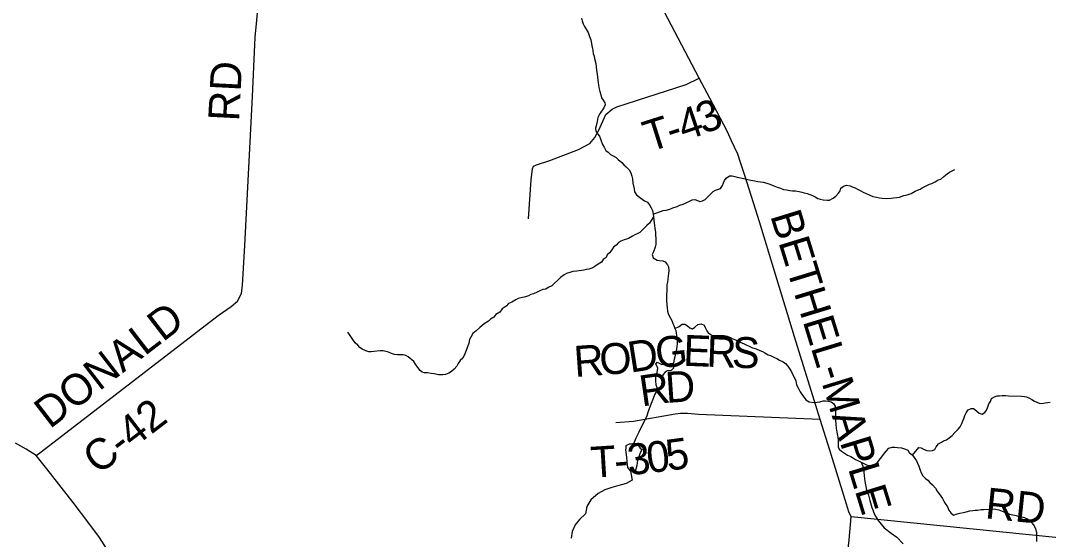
# Model space of a CAD drawing. Extents: x 1310247 to 1664935, y 235267 to 584339.
# Drawn here: x 1517984 to 1527939, y 336990 to 342021 of the extents above; entities that cross this region are included whole.
import ezdxf

# ---------------------------------------------------------------- set-up
doc = ezdxf.new("R2010")
doc.units = 0
for name, color, linetype in [('GM_X_County_Road', 7, 'Continuous'), ('GM_X_County_Road_Text', 7, 'Continuous'), ('GM_X_Minor_Lake', 7, 'Continuous'), ('GM_X_Minor_River', 7, 'Continuous'), ('GM_X_Township_Road', 7, 'Continuous'), ('GM_X_Township_Road_Text', 7, 'Continuous')]:
    doc.layers.add(name, color=color, linetype=linetype)

msp = doc.modelspace()

# ---------------------------------------------------------------- linework, layer by layer
at = {"layer": 'GM_X_County_Road'}
for points in [[(1518135.1, 337802.7), (1518183.4, 337841), (1519897.8, 339159.9), (1520023.5, 339248.3), (1520085.6, 339301.1), (1520124.4, 339375.6), (1520133.7, 339456.2), (1520155.4, 339839.5), (1520231.4, 341284), (1520256.2, 341858.1), (1520271.8, 342024.1), (1520295, 342280.1), (1520501.4, 344131.1), (1520585.2, 344891.4), (1520617, 345207.1), (1520626.3, 345280.8), (1520635.6, 345319.6), (1520650.8, 345356.1), (1520669.7, 345395.6), (1520760.5, 345391), (1520869.1, 345382.4), (1521007.2, 345362.3), (1521915.3, 345262)], [(1526027.1, 337210), (1526006.6, 337258.7), (1525970.4, 337374.6), (1525821, 337857.3), (1525728.6, 338152.6), (1525478.6, 338955.9), (1525285.7, 339591.8), (1525139, 340068.2), (1525001.3, 340507.4), (1524956.9, 340645.1), (1524929.8, 340724.8), (1524899, 340794.5), (1524870.9, 340855.2), (1524831, 340942.2), (1524658, 341269.1), (1524555.7, 341462), (1524116.5, 342302.4)], [(1518816.9, 336901), (1518748.9, 337008.7), (1518646.1, 337146.9), (1518493.7, 337348.8), (1518239, 337676.4), (1518135.1, 337802.7), (1518039.7, 337864), (1517936.1, 337923.2)], [(1526552.9, 328831.3), (1524772.2, 331055.9), (1524724.8, 331124.6), (1524709, 331148.8), (1524687.4, 331191.2), (1524675.8, 331227.4), (1524668.5, 331303.7), (1524684.2, 331466), (1524975.1, 333549.2), (1525003.3, 333750.8), (1525037.1, 334030.2), (1525046.3, 334096.2), (1525053.5, 334172), (1525089.2, 334278.9), (1525138, 334395.7), (1525687.8, 335723.6), (1525768.6, 335961.6), (1525824.1, 336105.5), (1525859.3, 336217.4), (1525922.7, 336377.1), (1525954.2, 336495.9), (1525977.1, 336687.6), (1526010, 336986.7), (1526027.1, 337210)], [(1531468.7, 332746.9), (1531366, 332875.4), (1531323.9, 332929.3), (1529884.7, 334759.4), (1529693.1, 334998.6), (1529598.9, 335124.2), (1529507.9, 335246.6), (1529453.8, 335329.9), (1529428.9, 335389.5), (1529332.5, 335573.5), (1528969.8, 336221), (1528926.5, 336284.9), (1528875.6, 336353.1), (1528718.7, 336479.7), (1528150.3, 336944.2), (1528039.8, 337005), (1526027.1, 337210)]]:
    msp.add_lwpolyline(points, dxfattribs=at)
at = {"layer": 'GM_X_Minor_Lake'}
for points in [[(1524304.8, 338699.6), (1524306.3, 338649.2), (1524283.9, 338627.5), (1524247.7, 338626.1), (1524227.4, 338612.4), (1524204.9, 338584.7), (1524195.8, 338518.6), (1524187.1, 338480.6), (1524174.7, 338456.7), (1524154.5, 338447), (1524139, 338485.5), (1524135.8, 338531.7), (1524136.6, 338577.8), (1524149.1, 338609.7), (1524155.9, 338651.8), (1524148.1, 338668), (1524136.4, 338690.2), (1524148.8, 338708.1)], [(1524148.8, 338708.1), (1524194.6, 338687.3), (1524244.8, 338692.4), (1524304.8, 338699.6)], [(1523923, 337923), (1523940.9, 337914.6), (1523966.8, 337904.2), (1523986.4, 337875.7), (1524000.3, 337863.5), (1523981.5, 337821.6), (1523968.8, 337781.7), (1523960.4, 337757.7), (1523951.5, 337705.7), (1523936.5, 337649.7), (1523890.5, 337656.5), (1523867, 337689), (1523857.8, 337741.4), (1523854.6, 337787.6), (1523849.3, 337835.9), (1523847.7, 337856), (1523848.1, 337878.1), (1523850.5, 337902.1)], [(1523850.5, 337902.1), (1523882.8, 337915.6), (1523901.3, 337917.1), (1523923, 337923)]]:
    msp.add_lwpolyline(points, dxfattribs=at)
at = {"layer": 'GM_X_Minor_River'}
for points in [[(1523416.1, 342045), (1523421.6, 342018.8), (1523433, 341990.5), (1523446.4, 341962.1), (1523481.2, 341905.3), (1523494.4, 341866.9), (1523505.8, 341834.6), (1523513, 341798.4), (1523516.5, 341776.3), (1523522.1, 341754.1), (1523531, 341701.8), (1523538.4, 341675.6), (1523542, 341653.5), (1523554.9, 341603.1), (1523560.2, 341570.9), (1523563.5, 341536.7), (1523568.8, 341502.5), (1523573.5, 341442.3), (1523577, 341418.2), (1523580.5, 341396), (1523586, 341371.9), (1523593.2, 341331.6), (1523602.5, 341299.4), (1523612, 341273.1), (1523625.5, 341248.8), (1523643, 341224.3), (1523646.5, 341202.2), (1523633.9, 341174.4), (1523598.8, 341123), (1523584.3, 341101.3), (1523575.9, 341079.4), (1523567, 341041.5), (1523558.2, 340999.6), (1523553.7, 340977.6), (1523555.1, 340947.5), (1523570.6, 340923.2), (1523590.1, 340900.7), (1523603.3, 340864.3), (1523620.4, 340819.9), (1523635.9, 340793.5), (1523653.2, 340761), (1523674.8, 340744.5), (1523698.4, 340722)], [(1523698.4, 340722), (1523724.1, 340709.4), (1523751.8, 340692.8), (1523773.4, 340674.3), (1523806.8, 340643.5), (1523828.3, 340621), (1523850, 340602.5), (1523879.4, 340573.8), (1523894.7, 340543.5), (1523904.1, 340511.2), (1523909.6, 340487), (1523912.7, 340444.8), (1523925.5, 340388.4), (1523930.9, 340360.3), (1523948.3, 340329.8), (1523977.9, 340309.2), (1524005.5, 340290.5), (1524027.1, 340274), (1524054.9, 340261.4), (1524078.2, 340228.9), (1524091.8, 340206.5), (1524103.2, 340178.2), (1524110.5, 340144), (1524113.9, 340117.8), (1524120.6, 340057.5), (1524124.1, 340033.4), (1524127.6, 340007.3), (1524132.7, 339967.1), (1524134.1, 339937), (1524135.6, 339914.9), (1524137, 339886.8), (1524136.3, 339850.7), (1524129.7, 339824.8), (1524112.7, 339779), (1524100.2, 339751.2), (1524111.5, 339720.9), (1524151.1, 339698), (1524173, 339695.6), (1524203, 339692.9), (1524226.7, 339680.4), (1524250.2, 339653.8), (1524259.7, 339631.6), (1524263, 339597.4), (1524260.4, 339569.4), (1524255.8, 339541.5), (1524253.3, 339515.4), (1524248.6, 339483.5), (1524244, 339457.5), (1524240.8, 339305.2), (1524242, 339265.1), (1524245.4, 339236.9), (1524250.7, 339204.7), (1524256.2, 339180.5), (1524265.8, 339158.3), (1524279.3, 339133.9), (1524290.8, 339111.6), (1524302.2, 339085.3), (1524311.8, 339063.1), (1524319.2, 339036.9), (1524328.8, 339014.6), (1524332.2, 338988.5), (1524339.4, 338950.2), (1524342.8, 338922.1), (1524344.1, 338890), (1524339.4, 338856), (1524332.7, 338822), (1524326, 338790.1), (1524319.4, 338762.2), (1524314.9, 338738.2), (1524306.2, 338702.3), (1524304.8, 338699.6)], [(1524110.5, 340144), (1524209.2, 340178), (1524237.4, 340183.4), (1524271.6, 340192.7), (1524299.8, 340204.2), (1524342.2, 340219.3), (1524370.5, 340230.8), (1524400.7, 340240.1), (1524424.9, 340251.7), (1524463.3, 340268.9), (1524489.6, 340282.4), (1524513.7, 340285.9), (1524539.5, 340277.3), (1524561.3, 340266.8), (1524587.5, 340274.3), (1524613.8, 340285.8), (1524636.3, 340309.4), (1524669, 340340.8), (1524691.5, 340364.4), (1524713.7, 340375.9), (1524742, 340385.3), (1524764.1, 340392.9), (1524782.8, 340422.6), (1524793.3, 340448.4), (1524801.8, 340470.3), (1524816.3, 340492), (1524848.8, 340515.4), (1524874.8, 340514.9), (1524900.7, 340508.3), (1524924.5, 340501.8), (1524956.4, 340495.1), (1524990.3, 340488.4), (1525012.2, 340483.9), (1525056, 340473), (1525093.9, 340468.2), (1525125.8, 340461.5), (1525151.7, 340457), (1525175.7, 340452.4), (1525211.5, 340443.7), (1525241.3, 340433), (1525281, 340418.2), (1525312.7, 340405.5), (1525342.5, 340394.8), (1525374.3, 340384.1), (1525402.3, 340379.5), (1525434.1, 340372.8), (1525460.1, 340370.3), (1525488.1, 340369.7), (1525526, 340364.9), (1525549.9, 340358.4), (1525571.7, 340349.9), (1525601.7, 340345.3), (1525653.3, 340324.1), (1525681, 340311.5), (1525704.7, 340297), (1525726.6, 340290.5), (1525756.4, 340281.9), (1525796.4, 340279), (1525818.4, 340280.6), (1525852.9, 340299.9), (1525881.3, 340319.4), (1525905.9, 340346.9), (1525920.4, 340370.7), (1525928.9, 340394.6), (1525953.4, 340416.1), (1525981.6, 340425.5), (1526017.5, 340418.8), (1526039.3, 340408.3), (1526067.1, 340399.7), (1526088.9, 340387.2), (1526122.5, 340370.5), (1526144.3, 340358), (1526203.8, 340332.7), (1526239.5, 340315.9), (1526273.3, 340307.2), (1526303.2, 340300.5), (1526327.1, 340298), (1526371.1, 340297.1), (1526417.2, 340300.1), (1526439.3, 340301.7), (1526469.4, 340305.1), (1526495.5, 340308.5), (1526537.8, 340323.7), (1526570, 340331), (1526610.3, 340344.2), (1526648.8, 340365.5), (1526671, 340377), (1526695.2, 340386.5), (1526717.5, 340398.1), (1526755.9, 340417.3), (1526786.3, 340434.8), (1526810.5, 340442.3), (1526840.8, 340457.7), (1526871.2, 340475.1), (1526895.4, 340484.6), (1526926, 340510), (1526956.5, 340533.5), (1526980.9, 340551), (1527033.5, 340578)], [(1524113.9, 340117.8), (1524074.6, 340056.5), (1524050.1, 340035), (1524021.5, 340005.5), (1523982.6, 339966.2), (1523956.3, 339952.7), (1523934.1, 339943.2), (1523911.8, 339929.6), (1523873.3, 339906.4), (1523851.2, 339902.8), (1523829, 339895.3), (1523796.7, 339881.9), (1523774.4, 339868.3), (1523753.9, 339842.7), (1523727.4, 339823.2), (1523708.9, 339797.5), (1523688.2, 339767.9), (1523665.8, 339748.3), (1523655.3, 339724.5), (1523626.9, 339705), (1523610.3, 339679.3), (1523577.9, 339657.9), (1523547.4, 339636.5), (1523525.1, 339625), (1523488.8, 339611.7), (1523460.7, 339606.3), (1523438.6, 339600.7), (1523394.4, 339595.6), (1523370.3, 339590.1), (1523334.2, 339586.9), (1523304, 339577.5), (1523271.8, 339568.1), (1523249.5, 339556.6), (1523214.9, 339531.2), (1523129.2, 339448.8), (1523092.8, 339431.5), (1523070.5, 339418), (1523042.3, 339412.6), (1523014.1, 339401.1), (1522985.8, 339387.7), (1522951.4, 339372.4), (1522927.2, 339364.9), (1522903, 339353.3), (1522874.8, 339343.9), (1522804.3, 339325.3), (1522782.1, 339313.8), (1522743.6, 339290.5), (1522711.3, 339277.2), (1522688.7, 339251.6), (1522648.1, 339224.4), (1522625.5, 339194.8), (1522586.9, 339169.5), (1522568.4, 339145.9), (1522534, 339126.5), (1522517.5, 339104.8), (1522473, 339081.7), (1522432.2, 339046.5), (1522395.4, 339011.1), (1522364.9, 338987.7), (1522344.1, 338950.1), (1522331.6, 338928.3), (1522324.9, 338892.3), (1522299.4, 338820.7), (1522286.7, 338790.9), (1522267.8, 338747.2), (1522243.3, 338723.6), (1522222.7, 338696), (1522210.1, 338670.2), (1522183.5, 338640.7), (1522159, 338619.1), (1522130.7, 338603.7), (1522098.4, 338590.3), (1522072.3, 338586.9), (1522034.3, 338587.7), (1521990.4, 338594.6), (1521960.5, 338599.2), (1521926.5, 338604), (1521896.6, 338606.6), (1521874.7, 338613.1), (1521853, 338629.6), (1521831.6, 338658.1), (1521810.3, 338688.6), (1521792.8, 338715), (1521737.7, 338760.3), (1521714, 338772.9), (1521688.1, 338779.4), (1521634.1, 338780.6), (1521606.1, 338783.1), (1521578.3, 338791.8), (1521546.5, 338804.5), (1521520.7, 338811), (1521496.8, 338817.5), (1521466.8, 338820.2), (1521406.6, 338811.4), (1521380.5, 338810), (1521356.5, 338810.5), (1521326.7, 338819.1), (1521293, 338833.9), (1521269.3, 338850.4), (1521249.8, 338874.9)], [(1524319.2, 339036.9), (1524361.6, 339054), (1524392.1, 339077.4), (1524416.2, 339078.9), (1524441.8, 339060.3), (1524465.4, 339041.8), (1524493.3, 339033.2), (1524515.6, 339046.8), (1524542.2, 339074.3), (1524576.3, 339079.6), (1524604, 339067), (1524615.6, 339044.7), (1524630.9, 339014.3), (1524644.5, 338991.9), (1524680, 338969.1), (1524706, 338966.6), (1524734, 338968), (1524800, 338966.6), (1524826, 338962.1), (1524859.7, 338949.3), (1524883.4, 338934.8), (1524925.1, 338919.9), (1524958.7, 338899.1), (1524986.6, 338890.5), (1525010.3, 338876), (1525040.1, 338865.3), (1525073.7, 338848.6), (1525109.5, 338837.8), (1525143.2, 338823.1), (1525169, 338812.5), (1525192.7, 338798), (1525224.4, 338781.3), (1525248.3, 338772.8), (1525285.9, 338753.9), (1525309.7, 338743.4), (1525335.4, 338728.8), (1525369, 338712), (1525392.7, 338695.5), (1525414.2, 338671), (1525435.6, 338640.5), (1525449.1, 338616.1), (1525491.2, 338527), (1525500.5, 338490.7), (1525521.6, 338448.2), (1525535, 338419.8), (1525562.1, 338379.2), (1525589.4, 338344.5), (1525623, 338323.7), (1525668.9, 338316.8), (1525699, 338320.1), (1525725.1, 338323.6), (1525757.3, 338333), (1525779.3, 338332.5), (1525807.3, 338329.9), (1525833.1, 338323.3), (1525856.9, 338308.8), (1525872.3, 338282.4), (1525875.5, 338244.3), (1525876.7, 338206.1), (1525875.8, 338166), (1525877.3, 338142), (1525878.6, 338107.8), (1525883.8, 338069.6), (1525891, 338031.4), (1525898, 337983.1), (1525901.3, 337951), (1525902.6, 337914.8), (1525904, 337888.7), (1525913.5, 337864.5), (1525935.1, 337846), (1525964.7, 337825.3), (1525994.4, 337808.6), (1526024.1, 337794), (1526049.8, 337779.4), (1526071.6, 337766.9), (1526099.3, 337752.3), (1526125, 337739.7), (1526176.5, 337712.6), (1526204.3, 337706), (1526230.4, 337709.4), (1526252.6, 337715), (1526279, 337734.5), (1526311.9, 337775.9), (1526334.5, 337803.5), (1526351, 337825.2), (1526371.5, 337850.9), (1526394.1, 337876.5), (1526424.3, 337885.9), (1526450.3, 337883.3), (1526476.3, 337882.8), (1526514.2, 337878), (1526556, 337867.1), (1526577.8, 337856.6), (1526591.3, 337832.2), (1526620.8, 337807.5), (1526638.3, 337783.1), (1526661.6, 337752.5), (1526671.2, 337730.3), (1526682.6, 337702), (1526697.7, 337661.5), (1526707.2, 337635.3)], [(1521249.8, 338874.9), (1521224.3, 338897.5), (1521200.9, 338928), (1521175.8, 338968.7), (1521152.4, 338999.2)], [(1524154.5, 338447), (1524127.6, 338399.3), (1524096.3, 338325.6), (1524064.8, 338241.8), (1524047.7, 338179.8), (1524008.3, 338106.2), (1523971, 338030.6), (1523943.9, 337972.8), (1523923, 337923)], [(1526620.8, 337807.5), (1526682.4, 337882.5), (1526706.3, 337879.9), (1526734, 337863.3), (1526761.8, 337852.7), (1526789.8, 337850.1), (1526815.9, 337853.6), (1526838.1, 337863.1), (1526850.6, 337889), (1526873.2, 337916.6), (1526901.6, 337934), (1526923.9, 337945.6), (1526950.1, 337957.1), (1526978.5, 337974.5), (1527007, 337998), (1527033.7, 338027.5), (1527064.3, 338059), (1527082.8, 338080.6), (1527101.5, 338114.3), (1527114.3, 338148.1), (1527122.7, 338170), (1527129.2, 338192), (1527141.7, 338217.8), (1527160.3, 338245.4), (1527190.7, 338260.8), (1527214.6, 338258.3), (1527242.2, 338237.7), (1527267.8, 338215.1), (1527295.6, 338204.5), (1527321.9, 338222), (1527338.4, 338243.7), (1527348.9, 338265.6), (1527361.7, 338303.4), (1527376.2, 338329.2), (1527386.8, 338357), (1527417.2, 338374.4), (1527441.4, 338381.9), (1527463.4, 338383.5), (1527491.5, 338384.9), (1527521.5, 338384.3), (1527551.5, 338381.6), (1527679.5, 338379), (1527705.5, 338376.4), (1527727.4, 338372), (1527755.2, 338361.3), (1527776.9, 338346.8), (1527804.6, 338332.2), (1527826.3, 338319.8), (1527848.2, 338311.3), (1527874.1, 338308.7), (1527908.3, 338314), (1527934.4, 338319.5), (1527956.4, 338321)], [(1526125, 337739.7), (1526147.8, 337684.8), (1526154.6, 337608.3), (1526159.7, 337556), (1526178.4, 337469.4), (1526195.6, 337418.9), (1526208.7, 337366.5), (1526229.7, 337299.9), (1526256.6, 337227.2), (1526289.8, 337174.4), (1526346.8, 337103.2), (1526414.1, 337049.9), (1526469.6, 337012.8), (1526530.7, 336947.5)], [(1523890.5, 337656.5), (1523894.1, 337634.4), (1523909, 337563.9), (1523848.3, 337532.8), (1523777.7, 337511.9), (1523709.2, 337493), (1523642.7, 337472), (1523577.9, 337437), (1523508.7, 337375.9), (1523469.4, 337308.3), (1523454.2, 337238.3), (1523397.1, 337183), (1523354.1, 337131.6), (1523327, 337067.8), (1523317.9, 337003.7)], [(1526707.2, 337635.3), (1526722.6, 337606.9), (1526748.1, 337582.3), (1526769.8, 337565.8), (1526789.3, 337543.3), (1526816.8, 337518.7), (1526844.1, 337486), (1526861.6, 337459.6), (1526881, 337433.1), (1526912.1, 337388.3), (1526925.6, 337362), (1526939.1, 337339.6), (1526960.4, 337305.1), (1526975.7, 337274.7), (1526993.2, 337248.3), (1527020.7, 337225.6), (1527055, 337237), (1527081.2, 337244.4), (1527117.3, 337251.7), (1527141.5, 337259.2), (1527177.7, 337268.5), (1527205.8, 337271.9), (1527227.9, 337275.5), (1527251.9, 337275), (1527288.1, 337280.2), (1527310.1, 337281.8), (1527362.2, 337284.7), (1527400.2, 337285.9), (1527430.2, 337283.2), (1527458.1, 337278.6), (1527489.8, 337264), (1527523.6, 337251.2), (1527563.3, 337236.3), (1527593.2, 337229.7), (1527625.1, 337223), (1527658.9, 337214.3), (1527694.7, 337205.5), (1527730.5, 337192.7), (1527764, 337166), (1527799, 337121.1), (1527812.4, 337092.8), (1527821.8, 337060.5), (1527823, 337024.4), (1527821.9, 336970.2)]]:
    msp.add_lwpolyline(points, dxfattribs=at)
at = {"layer": 'GM_X_Township_Road'}
for points in [[(1522905, 340098.1), (1522928.1, 340478.1), (1522941.9, 340582), (1522951, 340609), (1522981.2, 340621.3), (1523110.6, 340665.2), (1523387.8, 340771.4), (1523497.5, 340829.2), (1523546, 340888.1), (1523584.1, 340959.7), (1523653.4, 341108.7), (1523714.6, 341161.8), (1523759.7, 341184.9), (1523859, 341217.3), (1524429.6, 341402.1), (1524555.7, 341462)], [(1525728.6, 338152.6), (1524549, 338202.1), (1524442.9, 338209.8), (1524410.9, 338212.3), (1524374.9, 338210.9), (1524324.7, 338203.8), (1523920.8, 338134.2), (1523748.4, 338120.9)]]:
    msp.add_lwpolyline(points, dxfattribs=at)

# ---------------------------------------------------------------- texts
at = {"layer": 'GM_X_County_Road_Text'}
for s, rotation, p in [('RD', 87.06494, (1520100.7, 341040.2)), ('BETHEL-MAPLE', 287.08915, (1525242.7, 340130)), ('DONALD', 37.61789, (1518267.7, 338056.2)), ('C-42', 37.48515, (1518736.1, 337610.7)), ('RD', 354.04319, (1527318.8, 337196.4))]:
    msp.add_text(s, height=300, rotation=rotation, dxfattribs=at).set_placement(p)
at = {"layer": 'GM_X_Township_Road_Text'}
for s, rotation, p in [('3', 21.47337, (1524598.8, 340916.3)), ('4', 18.67167, (1524408.7, 340851.7)), ('T', 17.57568, (1524071.6, 340744.3)), ('-', 17.81126, (1524286.8, 340812.5)), ('G', 6.25974, (1524147.3, 338646.5)), ('E', 357.65295, (1524397.8, 338674.9)), ('R', 357.90781, (1524623.5, 338665.6)), ('S', 357.97418, (1524870.1, 338656.6)), ('R', 4.01944, (1523353.2, 338564.9)), ('O', 4.48302, (1523601.7, 338582.3)), ('D', 8.94085, (1523890.2, 338605.9)), ('R', 8.32909, (1524000.3, 338278.4)), ('D', 3.9574, (1524238.1, 338313.4)), ('5', 7.6836, (1524252.4, 337654.9)), ('T', 3.58516, (1523515, 337588.2)), ('3', 5.75899, (1523874.2, 337612.8)), ('0', 6.9179, (1524064.6, 337632.1)), ('-', 4.46084, (1523743.9, 337602.6))]:
    msp.add_text(s, height=300, rotation=rotation, dxfattribs=at).set_placement(p)

doc.saveas('drawing.dxf')
